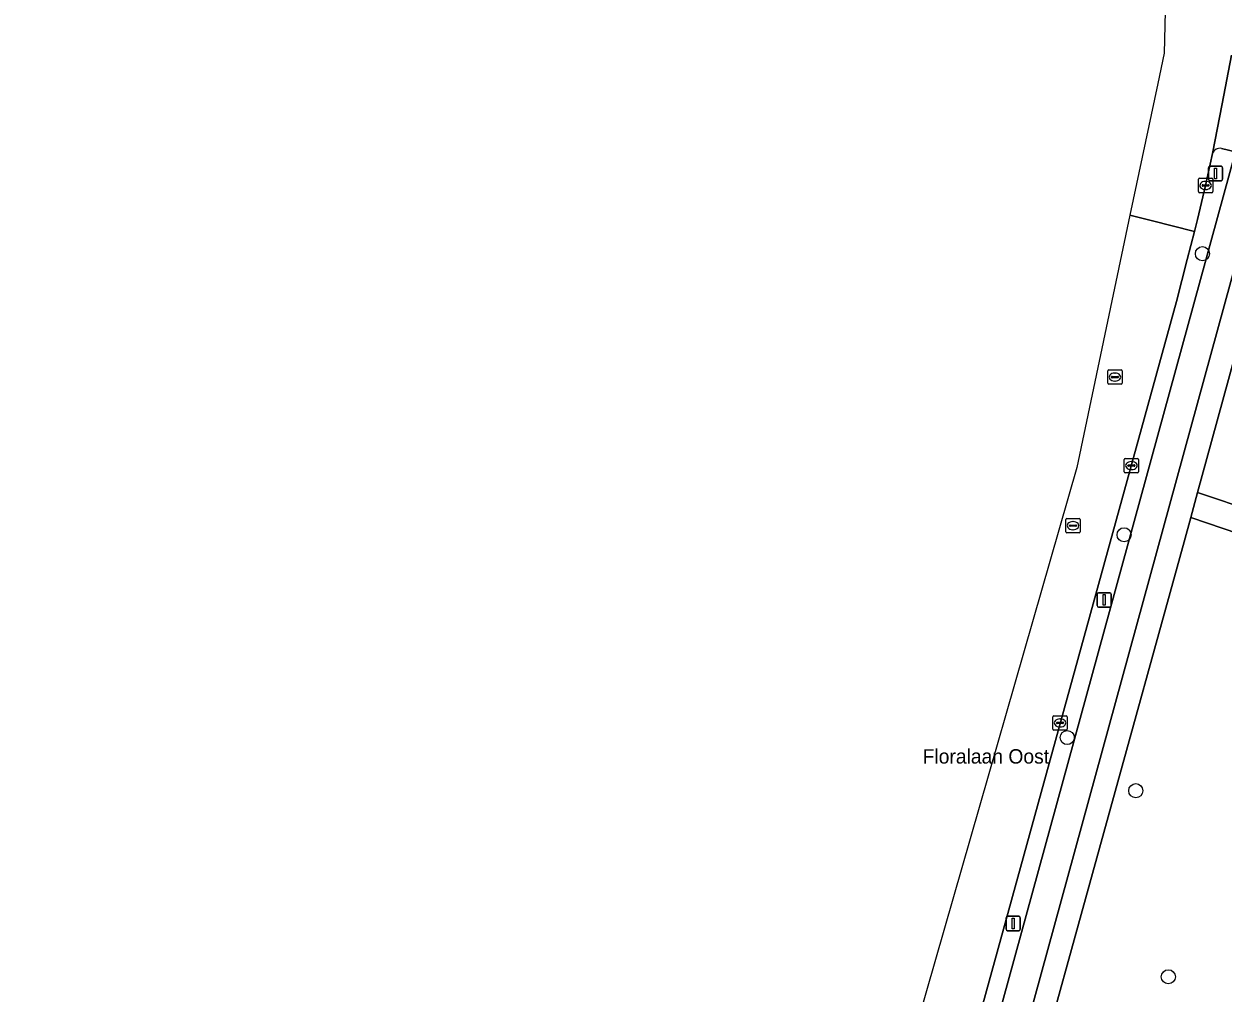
# Model space of a CAD drawing. Extents: x 162661 to 163484, y 380247 to 381230.
# Drawn here: x 163062.4 to 163145.5, y 381080 to 381147.2 of the extents above; entities that cross this region are included whole.
import ezdxf

# ---------------------------------------------------------------- set-up
doc = ezdxf.new("R2010")
doc.units = 0
for name, color, linetype in [('IMGEO_Berm_open', 7, 'Continuous'), ('IMGEO_Boom', 7, 'Continuous'), ('IMGEO_Fietspad_open', 7, 'Continuous'), ('IMGEO_Kolk', 7, 'Continuous'), ('IMGEO_Lichtmast', 7, 'Continuous'), ('IMGEO_Loofbos', 7, 'Continuous'), ('IMGEO_Openbare_ruimte_label', 7, 'Continuous'), ('IMGEO_Rijbaan_lokaal_gesloten', 7, 'Continuous'), ('IMGEO_Rioolput', 7, 'Continuous'), ('IMGEO_Voetpad_halfverhard', 7, 'Continuous'), ('IMGEO_Voetpad_open', 7, 'Continuous')]:
    doc.layers.add(name, color=color, linetype=linetype)

msp = doc.modelspace()

# ---------------------------------------------------------------- linework, layer by layer
at = {"layer": 'IMGEO_Berm_open'}
for points in [[(163146.378, 381138.353), (163145.418, 381138.58)], [(163144.796, 381138.232), (163144.311, 381136.012), (163143.759, 381133.669), (163143.543, 381132.838), (163143.035, 381130.883), (163142.304, 381127.974), (163120.284, 381048.133), (163121.552, 381047.782), (163146.378, 381138.353)]]:
    msp.add_lwpolyline(points, dxfattribs=at)
msp.add_arc((163145.285, 381138.089), 0.509, 74.80744, 163.64532, dxfattribs=at)
at = {"layer": 'IMGEO_Boom'}
for centre in [(163144.092, 381131.289), (163138.66, 381111.793), (163134.718, 381097.735), (163139.471, 381094.047), (163141.73, 381081.141)]:
    msp.add_circle(centre, 0.489, dxfattribs=at)
at = {"layer": 'IMGEO_Fietspad_open'}
for points in [[(163122.059, 381041.777), (163155.986, 381165.59)], [(163146.122, 381145.065), (163145.47, 381141.679), (163144.796, 381138.232)], [(163145.418, 381138.58), (163146.378, 381138.353), (163121.552, 381047.782), (163120.641, 381044.463)]]:
    msp.add_lwpolyline(points, dxfattribs=at)
msp.add_arc((163145.285, 381138.089), 0.509, 74.80744, 163.64532, dxfattribs=at)
at = {"layer": 'IMGEO_Kolk'}
for p, q in [((163143.813, 381135.595), (163143.813, 381136.447)), ((163143.888, 381136.521), (163144.74, 381136.521)), ((163144.115, 381136.064), (163144.513, 381136.064)), ((163144.301, 381136.301), (163144.326, 381136.301)), ((163144.814, 381136.447), (163144.814, 381135.595)), ((163144.74, 381135.521), (163143.888, 381135.521)), ((163144.072, 381136.015), (163144.072, 381136.027)), ((163144.51, 381135.978), (163144.112, 381135.978)), ((163144.324, 381135.741), (163144.299, 381135.741)), ((163144.556, 381136.027), (163144.556, 381136.015)), ((163138.669, 381116.168), (163138.669, 381117.02)), ((163138.744, 381117.094), (163139.596, 381117.094)), ((163139.67, 381117.02), (163139.67, 381116.168)), ((163139.596, 381116.094), (163138.744, 381116.094)), ((163138.928, 381116.588), (163138.928, 381116.6)), ((163139.366, 381116.551), (163138.968, 381116.551)), ((163138.971, 381116.637), (163139.369, 381116.637)), ((163139.18, 381116.314), (163139.155, 381116.314)), ((163139.157, 381116.874), (163139.182, 381116.874)), ((163139.412, 381116.6), (163139.412, 381116.588)), ((163133.72, 381098.324), (163133.72, 381099.176)), ((163133.795, 381099.25), (163134.647, 381099.25)), ((163133.979, 381098.744), (163133.979, 381098.756)), ((163134.417, 381098.707), (163134.019, 381098.707)), ((163134.022, 381098.793), (163134.42, 381098.793)), ((163134.208, 381099.03), (163134.233, 381099.03)), ((163134.463, 381098.756), (163134.463, 381098.744)), ((163134.721, 381099.176), (163134.721, 381098.324)), ((163134.647, 381098.25), (163133.795, 381098.25)), ((163134.231, 381098.47), (163134.206, 381098.47))]:
    msp.add_line(p, q, dxfattribs=at)
for points in [[(163143.813, 381135.595), (163143.813, 381136.447)], [(163143.888, 381136.521), (163144.74, 381136.521)], [(163144.814, 381136.447), (163144.814, 381135.595)], [(163144.74, 381135.521), (163143.888, 381135.521)], [(163138.669, 381116.168), (163138.669, 381117.02)], [(163138.744, 381117.094), (163139.596, 381117.094)], [(163139.67, 381117.02), (163139.67, 381116.168)], [(163139.596, 381116.094), (163138.744, 381116.094)], [(163133.72, 381098.324), (163133.72, 381099.176)], [(163133.795, 381099.25), (163134.647, 381099.25)], [(163134.721, 381099.176), (163134.721, 381098.324)], [(163134.647, 381098.25), (163133.795, 381098.25)]]:
    msp.add_lwpolyline(points, dxfattribs=at)
for centre, radius, start, end in [((163143.89, 381136.445), 0.0765, 91.55205, 178.44795), ((163143.89, 381136.445), 0.0765, 91.55205, 178.44795), ((163144.112, 381136.024), 0.0403, 85.87752, 175.75265), ((163144.517, 381136.026), 0.0386, 1.73085, 96.63898), ((163144.738, 381136.445), 0.0765, 1.55205, 88.44795), ((163144.738, 381136.445), 0.0765, 1.55205, 88.44795), ((163143.89, 381135.597), 0.0765, 181.55205, 268.44795), ((163143.89, 381135.597), 0.0765, 181.55205, 268.44795), ((163144.109, 381136.014), 0.0366, 178.93798, 274.71019), ((163144.513, 381136.021), 0.043, 264.86636, 352.45326), ((163144.738, 381135.597), 0.0765, 271.55205, 358.44795), ((163144.738, 381135.597), 0.0765, 271.55205, 358.44795), ((163138.746, 381117.018), 0.0765, 91.55205, 178.44795), ((163138.746, 381117.018), 0.0765, 91.55205, 178.44795), ((163139.594, 381117.018), 0.0765, 1.55205, 88.44795), ((163139.594, 381117.018), 0.0765, 1.55205, 88.44795), ((163138.746, 381116.17), 0.0765, 181.55205, 268.44795), ((163138.746, 381116.17), 0.0765, 181.55205, 268.44795), ((163138.968, 381116.597), 0.0403, 85.87752, 175.75265), ((163138.965, 381116.587), 0.0366, 178.93798, 274.71019), ((163139.369, 381116.594), 0.043, 264.86636, 352.45326), ((163139.373, 381116.599), 0.0386, 1.73085, 96.63898), ((163139.594, 381116.17), 0.0765, 271.55205, 358.44795), ((163139.594, 381116.17), 0.0765, 271.55205, 358.44795), ((163133.797, 381099.174), 0.0765, 91.55205, 178.44795), ((163133.797, 381099.174), 0.0765, 91.55205, 178.44795), ((163134.019, 381098.753), 0.0403, 85.87752, 175.75265), ((163134.016, 381098.743), 0.0366, 178.93798, 274.71019), ((163134.42, 381098.75), 0.043, 264.86636, 352.45326), ((163134.424, 381098.755), 0.0386, 1.73085, 96.63898), ((163134.645, 381099.174), 0.0765, 1.55205, 88.44795), ((163134.645, 381099.174), 0.0765, 1.55205, 88.44795), ((163133.797, 381098.326), 0.0765, 181.55205, 268.44795), ((163133.797, 381098.326), 0.0765, 181.55205, 268.44795), ((163134.645, 381098.326), 0.0765, 271.55205, 358.44795), ((163134.645, 381098.326), 0.0765, 271.55205, 358.44795)]:
    msp.add_arc(centre, radius, start, end, dxfattribs=at)
for centre, major_axis, ratio, start_param, end_param in [((163144.3, 381136.021), (-0.387, 0.002), 0.722429, 4.712389, 7.853982), ((163144.325, 381136.021), (-0.39, 0.002), 0.717154, 1.570796, 4.712389), ((163139.156, 381116.594), (-0.387, 0.002), 0.722429, 4.712389, 7.853982), ((163139.181, 381116.594), (-0.39, 0.002), 0.717154, 1.570796, 4.712389), ((163134.207, 381098.75), (-0.387, 0.002), 0.722429, 4.712389, 7.853982), ((163134.232, 381098.75), (-0.39, 0.002), 0.717154, 1.570796, 4.712389)]:
    msp.add_ellipse(centre, major_axis=major_axis, ratio=ratio, start_param=start_param, end_param=end_param, dxfattribs=at)
at = {"layer": 'IMGEO_Lichtmast'}
for p, q in [((163144.507, 381136.45), (163144.507, 381137.25)), ((163144.507, 381137.25), (163144.507, 381136.45)), ((163144.607, 381137.35), (163145.397, 381137.35)), ((163145.397, 381137.35), (163144.607, 381137.35)), ((163145.497, 381137.25), (163145.497, 381136.45)), ((163145.497, 381136.45), (163145.497, 381137.25)), ((163145.397, 381136.35), (163144.607, 381136.35)), ((163144.607, 381136.35), (163145.397, 381136.35)), ((163136.887, 381107.781), (163137.677, 381107.781)), ((163137.677, 381107.781), (163136.887, 381107.781)), ((163136.787, 381106.881), (163136.787, 381107.681)), ((163136.787, 381107.681), (163136.787, 381106.881)), ((163137.777, 381107.681), (163137.777, 381106.881)), ((163137.777, 381106.881), (163137.777, 381107.681)), ((163137.677, 381106.781), (163136.887, 381106.781)), ((163136.887, 381106.781), (163137.677, 381106.781)), ((163130.573, 381085.341), (163131.363, 381085.341)), ((163131.363, 381085.341), (163130.573, 381085.341)), ((163130.473, 381084.441), (163130.473, 381085.241)), ((163130.473, 381085.241), (163130.473, 381084.441)), ((163131.463, 381085.241), (163131.463, 381084.441)), ((163131.463, 381084.441), (163131.463, 381085.241)), ((163131.363, 381084.341), (163130.573, 381084.341)), ((163130.573, 381084.341), (163131.363, 381084.341))]:
    msp.add_line(p, q, dxfattribs=at)
for points in [[(163144.927, 381137.225), (163145.077, 381137.225), (163145.077, 381136.475), (163144.927, 381136.475), (163144.927, 381137.225)], [(163137.207, 381107.656), (163137.357, 381107.656), (163137.357, 381106.906), (163137.207, 381106.906), (163137.207, 381107.656)], [(163130.893, 381085.216), (163131.043, 381085.216), (163131.043, 381084.466), (163130.893, 381084.466), (163130.893, 381085.216)]]:
    msp.add_lwpolyline(points, dxfattribs=at)
for centre, start, end in [((163144.607, 381137.25), 90, 180), ((163144.607, 381137.25), 90, 180), ((163145.397, 381137.25), 0, 90), ((163145.397, 381137.25), 360, 90), ((163144.607, 381136.45), 180, 270), ((163144.607, 381136.45), 180, 270), ((163145.397, 381136.45), 270, 0), ((163145.397, 381136.45), 270, 0), ((163136.887, 381107.681), 90, 180), ((163136.887, 381107.681), 90, 180), ((163137.677, 381107.681), 0, 90), ((163137.677, 381107.681), 360, 90), ((163136.887, 381106.881), 180, 270), ((163136.887, 381106.881), 180, 270), ((163137.677, 381106.881), 270, 0), ((163137.677, 381106.881), 270, 0), ((163130.573, 381085.241), 90, 180), ((163130.573, 381085.241), 90, 180), ((163131.363, 381085.241), 0, 90), ((163131.363, 381085.241), 360, 90), ((163130.573, 381084.441), 180, 270), ((163130.573, 381084.441), 180, 270), ((163131.363, 381084.441), 270, 0), ((163131.363, 381084.441), 270, 0)]:
    msp.add_arc(centre, 0.1, start, end, dxfattribs=at)
at = {"layer": 'IMGEO_Loofbos'}
for points in [[(163157.663, 381165.515), (163144.721, 381118.272), (163143.753, 381114.731), (163171.755, 381105.332)], [(163152.057, 381110.02), (163143.286, 381113.001), (163142.818, 381111.304), (163126.122, 381050.824), (163125.357, 381048.016), (163136.766, 381045.187)]]:
    msp.add_lwpolyline(points, dxfattribs=at)
at = {"layer": 'IMGEO_Rijbaan_lokaal_gesloten'}
for points in [[(163150.056, 381205.645), (163150.159, 381206.48), (163147.18, 381209.386), (163144.135, 381212.357), (163143.838, 381212.646), (163142.912, 381206.998), (163141.442, 381145.19), (163141.001, 381143.103), (163139.069, 381133.952)], [(163139.069, 381133.952), (163140.547, 381133.584), (163143.543, 381132.838), (163143.759, 381133.669), (163144.311, 381136.012), (163144.796, 381138.232), (163145.47, 381141.679), (163146.122, 381145.065)], [(163106.974, 380999.872), (163107.445, 381001.581), (163120.284, 381048.133), (163142.304, 381127.974), (163143.035, 381130.883), (163143.543, 381132.838), (163140.547, 381133.584), (163139.069, 381133.952), (163135.379, 381116.471), (163114.525, 381043.88), (163099.48, 380989.07), (163092.997, 380973.876), (163069.643, 380932.768), (163062.369, 380926.22)]]:
    msp.add_lwpolyline(points, dxfattribs=at)
at = {"layer": 'IMGEO_Rioolput'}
for p, q in [((163137.527, 381122.307), (163137.527, 381123.159)), ((163137.602, 381123.233), (163138.454, 381123.233)), ((163137.786, 381122.727), (163137.786, 381122.739)), ((163137.829, 381122.776), (163138.227, 381122.776)), ((163138.015, 381123.013), (163138.04, 381123.013)), ((163138.27, 381122.739), (163138.27, 381122.727)), ((163138.528, 381123.159), (163138.528, 381122.307)), ((163138.454, 381122.233), (163137.602, 381122.233)), ((163138.224, 381122.69), (163137.826, 381122.69)), ((163138.038, 381122.453), (163138.013, 381122.453)), ((163134.618, 381112.004), (163134.618, 381112.856)), ((163134.693, 381112.93), (163135.545, 381112.93)), ((163135.619, 381112.856), (163135.619, 381112.004)), ((163135.545, 381111.93), (163134.693, 381111.93)), ((163134.877, 381112.424), (163134.877, 381112.436)), ((163135.315, 381112.387), (163134.917, 381112.387)), ((163134.92, 381112.473), (163135.318, 381112.473)), ((163135.129, 381112.15), (163135.104, 381112.15)), ((163135.106, 381112.71), (163135.131, 381112.71)), ((163135.361, 381112.436), (163135.361, 381112.424))]:
    msp.add_line(p, q, dxfattribs=at)
for points in [[(163137.527, 381122.307), (163137.527, 381123.159)], [(163137.602, 381123.233), (163138.454, 381123.233)], [(163138.528, 381123.159), (163138.528, 381122.307)], [(163138.454, 381122.233), (163137.602, 381122.233)], [(163134.618, 381112.004), (163134.618, 381112.856)], [(163134.693, 381112.93), (163135.545, 381112.93)], [(163135.619, 381112.856), (163135.619, 381112.004)], [(163135.545, 381111.93), (163134.693, 381111.93)]]:
    msp.add_lwpolyline(points, dxfattribs=at)
for centre, radius, start, end in [((163137.604, 381123.157), 0.0765, 91.55205, 178.44795), ((163137.604, 381123.157), 0.0765, 91.55205, 178.44795), ((163137.826, 381122.736), 0.0403, 85.87752, 175.75265), ((163138.231, 381122.738), 0.0386, 1.73085, 96.63898), ((163138.452, 381123.157), 0.0765, 1.55205, 88.44795), ((163138.452, 381123.157), 0.0765, 1.55205, 88.44795), ((163137.604, 381122.309), 0.0765, 181.55205, 268.44795), ((163137.604, 381122.309), 0.0765, 181.55205, 268.44795), ((163137.823, 381122.726), 0.0366, 178.93798, 274.71019), ((163138.227, 381122.733), 0.043, 264.86636, 352.45326), ((163138.452, 381122.309), 0.0765, 271.55205, 358.44795), ((163138.452, 381122.309), 0.0765, 271.55205, 358.44795), ((163134.695, 381112.854), 0.0765, 91.55205, 178.44795), ((163134.695, 381112.854), 0.0765, 91.55205, 178.44795), ((163135.543, 381112.854), 0.0765, 1.55205, 88.44795), ((163135.543, 381112.854), 0.0765, 1.55205, 88.44795), ((163134.695, 381112.006), 0.0765, 181.55205, 268.44795), ((163134.695, 381112.006), 0.0765, 181.55205, 268.44795), ((163134.917, 381112.433), 0.0403, 85.87752, 175.75265), ((163134.914, 381112.423), 0.0366, 178.93798, 274.71019), ((163135.318, 381112.43), 0.043, 264.86636, 352.45326), ((163135.322, 381112.435), 0.0386, 1.73085, 96.63898), ((163135.543, 381112.006), 0.0765, 271.55205, 358.44795), ((163135.543, 381112.006), 0.0765, 271.55205, 358.44795)]:
    msp.add_arc(centre, radius, start, end, dxfattribs=at)
for centre, major_axis, ratio, start_param, end_param in [((163138.014, 381122.733), (-0.387, 0.002), 0.722429, 4.712389, 7.853982), ((163138.039, 381122.733), (-0.39, 0.002), 0.717154, 1.570796, 4.712389), ((163135.105, 381112.43), (-0.387, 0.002), 0.722429, 4.712389, 7.853982), ((163135.13, 381112.43), (-0.39, 0.002), 0.717154, 1.570796, 4.712389)]:
    msp.add_ellipse(centre, major_axis=major_axis, ratio=ratio, start_param=start_param, end_param=end_param, dxfattribs=at)
at = {"layer": 'IMGEO_Voetpad_halfverhard'}
msp.add_lwpolyline([(163171.755, 381105.332), (163143.753, 381114.731), (163143.286, 381113.001), (163152.057, 381110.02), (163159.501, 381107.506), (163170.161, 381103.941), (163179.421, 381100.845), (163180.162, 381100.561)], dxfattribs=at)
at = {"layer": 'IMGEO_Voetpad_open'}
for points in [[(163155.986, 381165.59), (163122.059, 381041.777)], [(163142.818, 381111.304), (163143.286, 381113.001), (163143.753, 381114.731), (163144.721, 381118.272), (163157.663, 381165.515)], [(163123.447, 381041.134), (163124.145, 381043.577), (163124.717, 381045.679), (163125.357, 381048.016), (163126.122, 381050.824), (163142.818, 381111.304)]]:
    msp.add_lwpolyline(points, dxfattribs=at)

# ---------------------------------------------------------------- texts
at = {"layer": 'IMGEO_Openbare_ruimte_label'}
msp.add_text('Floralaan Oost', height=1, dxfattribs=at).set_placement((163124.691, 381095.928))

doc.saveas('drawing.dxf')
